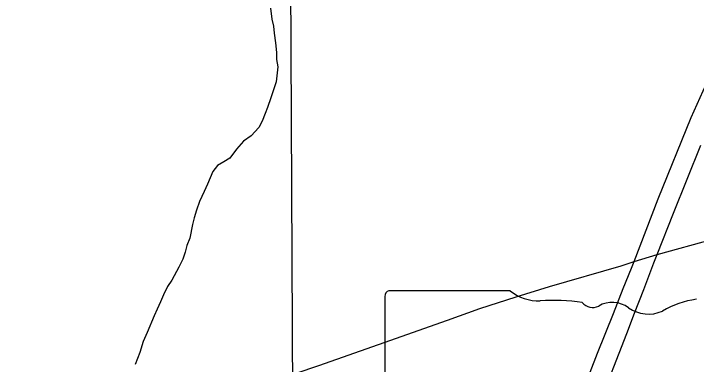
# Model space of a CAD drawing. Extents: x 0 to 34, y 0 to 22.
# Drawn here: x 18.0784 to 18.5129, y 12.1865 to 12.4094 of the extents above; entities that cross this region are included whole.
import ezdxf

# ---------------------------------------------------------------- set-up
doc = ezdxf.new("R2010")
doc.units = 0
for name, color, linetype in [('GM_X_County_Road', 7, 'Continuous'), ('GM_X_Minor_River', 7, 'Continuous'), ('GM_X_Section', 7, 'Continuous'), ('GM_X_State_Route', 7, 'Continuous'), ('GM_X_State_Shield', 7, 'Continuous')]:
    doc.layers.add(name, color=color, linetype=linetype)

msp = doc.modelspace()

# ---------------------------------------------------------------- linework, layer by layer
at = {"layer": 'GM_X_County_Road'}
msp.add_line((18.48791204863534, 12.25633863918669), (18.546525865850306, 12.272550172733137), dxfattribs=at)
at = {"layer": 'GM_X_Minor_River'}
msp.add_lwpolyline([(18.241767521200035, 12.412812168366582), (18.242617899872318, 12.405986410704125), (18.24381676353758, 12.401444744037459), (18.244258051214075, 12.396891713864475), (18.245097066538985, 12.39082542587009), (18.24555539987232, 12.38475345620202), (18.245614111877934, 12.380194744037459), (18.246436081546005, 12.375647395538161), (18.24610274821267, 12.371844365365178), (18.245417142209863, 12.36613792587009), (18.242127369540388, 12.355838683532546), (18.23992471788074, 12.349730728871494), (18.238455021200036, 12.345910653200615), (18.236617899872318, 12.34095042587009), (18.234384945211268, 12.337120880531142), (18.229509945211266, 12.331738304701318), (18.22461221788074, 12.32825345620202), (18.22011221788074, 12.323255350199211), (18.21600426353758, 12.31750345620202), (18.212231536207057, 12.315173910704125), (18.208076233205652, 12.312838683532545), (18.20508380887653, 12.308999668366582), (18.201765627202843, 12.300978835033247), (18.199542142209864, 12.296389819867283), (18.196585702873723, 12.289891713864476), (18.194754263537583, 12.284550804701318), (18.193295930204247, 12.279592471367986), (18.192208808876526, 12.275401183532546), (18.190422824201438, 12.266637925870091), (18.188581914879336, 12.26205648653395), (18.187494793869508, 12.257863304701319), (18.1860307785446, 12.253285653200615), (18.183436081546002, 12.248312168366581), (18.17897964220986, 12.239895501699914), (18.176366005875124, 12.236064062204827), (18.173775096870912, 12.23070989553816), (18.17193229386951, 12.22612845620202), (18.16971070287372, 12.221539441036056), (18.16786221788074, 12.217336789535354), (18.163439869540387, 12.206639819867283), (18.16085085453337, 12.200908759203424), (18.15865767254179, 12.194041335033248), (18.155716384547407, 12.186404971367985)], dxfattribs=at)
at = {"layer": 'GM_X_Section'}
msp.add_lwpolyline([(18.253871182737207, 12.607503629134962), (19.256032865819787, 12.601249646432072), (19.26986874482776, 11.599241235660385), (18.25870513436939, 11.591417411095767)], close=True, dxfattribs=at)
at = {"layer": 'GM_X_State_Route'}
for points in [[(18.28819755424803, 11.799768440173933), (18.29866140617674, 11.818894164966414), (18.311300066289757, 11.843898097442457), (18.31921008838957, 11.860818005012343), (18.325585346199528, 11.875047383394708), (18.330450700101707, 11.886474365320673), (18.34096429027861, 11.912435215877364), (18.356635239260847, 11.953054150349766), (18.37343708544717, 11.99655007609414), (18.390462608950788, 12.03997138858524), (18.45002714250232, 12.193592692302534), (18.460031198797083, 12.218745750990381), (18.466350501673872, 12.234640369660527), (18.471532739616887, 12.247664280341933), (18.473185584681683, 12.251821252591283), (18.48853965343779, 12.291775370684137), (18.50951709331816, 12.343361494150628), (18.521111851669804, 12.368738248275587)], [(18.48791204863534, 12.25633863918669), (18.498264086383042, 12.28250450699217), (18.515631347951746, 12.325801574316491)], [(18.075782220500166, 12.119258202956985), (18.117134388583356, 12.132710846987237), (18.146624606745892, 12.142441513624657), (18.17601538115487, 12.15248286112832), (18.199459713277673, 12.160666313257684), (18.23756207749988, 12.173889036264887), (18.257104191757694, 12.180550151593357), (18.25806729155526, 12.180879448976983), (18.27261981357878, 12.185763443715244), (18.310622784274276, 12.199166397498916), (18.35452257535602, 12.214613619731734), (18.374965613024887, 12.221989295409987), (18.39814897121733, 12.22932769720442), (18.419381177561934, 12.236038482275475), (18.465114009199, 12.249105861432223), (18.473185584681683, 12.251821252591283), (18.48791204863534, 12.25633863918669)], [(18.29192575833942, 11.7722541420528), (18.295150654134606, 11.77834981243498), (18.303862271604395, 11.794797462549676), (18.31335058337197, 11.814724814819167), (18.323441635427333, 11.835907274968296), (18.329033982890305, 11.848738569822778), (18.334682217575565, 11.861687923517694), (18.347625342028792, 11.895602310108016), (18.363259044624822, 11.936215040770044), (18.374773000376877, 11.966307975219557), (18.39202844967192, 12.00890911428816), (18.394433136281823, 12.014849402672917), (18.41565294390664, 12.07011405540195), (18.450598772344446, 12.159833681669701), (18.468606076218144, 12.206144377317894), (18.47357704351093, 12.219081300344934), (18.479337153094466, 12.234043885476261), (18.485836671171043, 12.250951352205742), (18.48791204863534, 12.25633863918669)]]:
    msp.add_lwpolyline(points, dxfattribs=at)
at = {"layer": 'GM_X_State_Shield'}
for p, q in [((18.394453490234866, 12.233150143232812), (18.31723708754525, 12.233150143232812)), ((18.314641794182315, 12.229706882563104), (18.314641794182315, 12.02958663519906))]:
    msp.add_line(p, q, dxfattribs=at)
for centre, radius, start, end in [((18.317662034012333, 12.230133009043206), 0.003054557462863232, 98.1301027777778, 188.13010277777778), ((18.41284251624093, 12.256382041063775), 0.02962754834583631, 231.61950555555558, 271.11188333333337), ((18.422665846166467, 12.120800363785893), 0.10636255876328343, 80.48669166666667, 94.98826944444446), ((18.52005201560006, 12.17202736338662), 0.056254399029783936, 97.34618055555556, 120.7688527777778), ((18.446812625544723, 12.231170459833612), 0.00854732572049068, 219.79206111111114, 297.1023694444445), ((18.45936026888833, 12.208040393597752), 0.017770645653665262, 54.466683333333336, 119.14113055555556), ((18.482297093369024, 12.239765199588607), 0.021377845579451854, 233.85620555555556, 294.82819166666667)]:
    msp.add_arc(centre, radius, start, end, dxfattribs=at)

doc.saveas('drawing.dxf')
